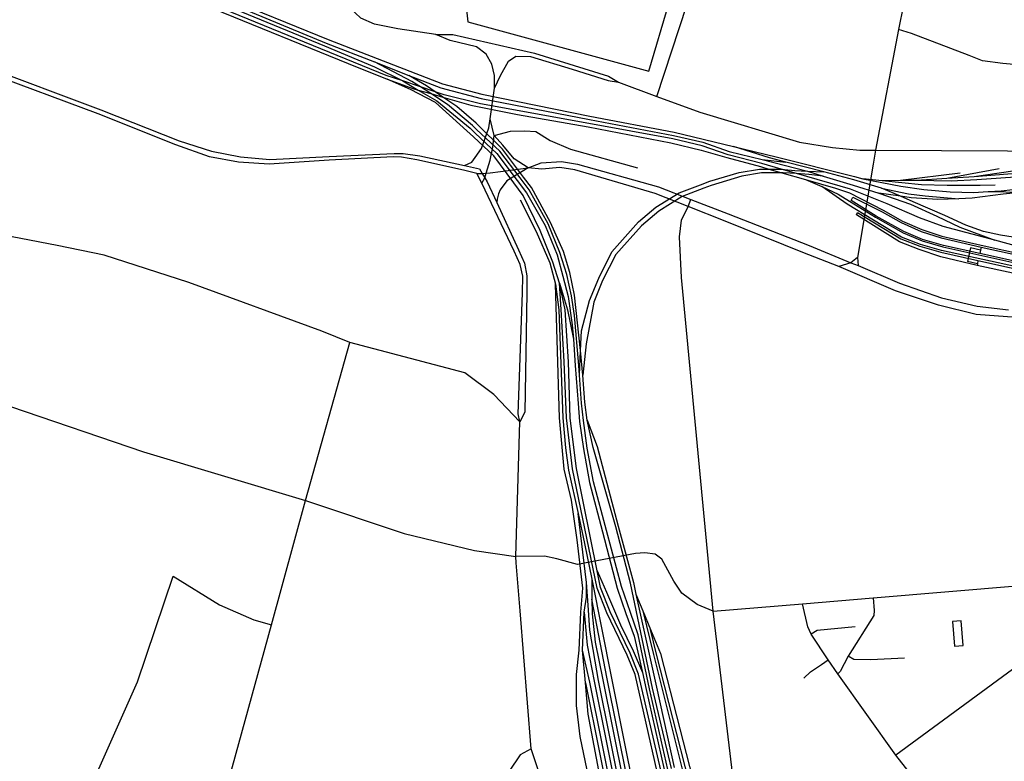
# Model space of a CAD drawing. Header units: millimetres. Extents: x 664923 to 767831, y 3118803 to 3207600.
# Tile 272 of 422: x 715845 to 717261, y 3171781 to 3172848. Entities that reach past the tile are written whole.
import ezdxf

# ---------------------------------------------------------------- set-up
doc = ezdxf.new("R2010")
doc.units = ezdxf.units.MM
for name, color, linetype in [('buildings', 5, 'Continuous'), ('railways', 4, 'Continuous'), ('roads_2', 2, 'Continuous'), ('roads_3', 3, 'Continuous')]:
    doc.layers.add(name, color=color, linetype=linetype)

msp = doc.modelspace()

# ---------------------------------------------------------------- linework, layer by layer
at = {"layer": 'buildings'}
for points in [[(716489.35, 3172844.54), (716749.18, 3172773.38), (716778.87, 3172872.15), (716832.22, 3172934.46), (716912.98, 3172974.73), (717091.68, 3173007.07), (717079.52, 3173099.21), (717056.11, 3173113.91), (716820.2, 3173050.03), (716763.71, 3173041.67), (716625.91, 3173063.65), (716531.14, 3173080.15), (716481.85, 3172909.11), (716489.35, 3172844.54)], [(717185.87, 3171981.87), (717188.85, 3171946.32), (717201.56, 3171947.38), (717198.57, 3171982.93), (717185.87, 3171981.87)]]:
    msp.add_lwpolyline(points, close=True, dxfattribs=at)
at = {"layer": 'railways'}
for points in [[(715586.11, 3172962.37), (715689.38, 3172975.39), (715713.77, 3172978.52), (715752.92, 3172979.97), (715781.34, 3172978.92), (715823.23, 3172974.46), (715876.27, 3172963.93), (715914.55, 3172955.48), (715966.58, 3172942.85), (716010.27, 3172926.92), (716131.46, 3172878.17), (716285.29, 3172813.87), (716354.91, 3172786.73), (716404.18, 3172767.51)], [(715586.11, 3172962.37), (715610.5, 3172964.9), (715653.84, 3172967.8), (715689.81, 3172970.56), (715714.63, 3172973.89), (715752.23, 3172974.72), (715781.16, 3172974.21), (715821.48, 3172969.46), (715874.53, 3172958.93), (715913.59, 3172950.76), (715964.32, 3172937.31), (716007.98, 3172922.43), (716127.68, 3172873.65), (716283.05, 3172809.89), (716354.72, 3172779.73), (716395.56, 3172759.45), (716417.86, 3172746.36), (716444.63, 3172730.65), (716492.27, 3172691.52), (716499.78, 3172684.45)], [(716132.57, 3172882.63), (716288.17, 3172819.12), (716452.82, 3172755.12), (716509.32, 3172740.24), (716664.81, 3172708.67), (716785.87, 3172685.74), (716870.94, 3172665.28), (716932.42, 3172650.49), (717045.22, 3172621.98), (717057.09, 3172618.82), (717111.89, 3172608.27), (717144.72, 3172603.19), (717182.59, 3172599.86), (717216.03, 3172599.14), (717237.25, 3172600.42), (717256.15, 3172601.56), (717339.69, 3172610.84)], [(716123.92, 3172863.41), (716317.28, 3172784.7), (716373.22, 3172761.81), (716411.74, 3172748.1), (716417.86, 3172746.36), (716436.1, 3172741.18), (716453.37, 3172736.27), (716493.54, 3172724.85), (716560.71, 3172711.13), (716662.27, 3172693.67), (716781.27, 3172670.61), (716824.69, 3172660), (716861.7, 3172649.18), (716910.06, 3172636.21), (716922.02, 3172632.77), (716940.76, 3172627.38), (716974.65, 3172617.63), (717017.66, 3172605.25), (717038.03, 3172598.31), (717086.35, 3172573.56), (717114.18, 3172557.95), (717142.09, 3172545.71), (717170.61, 3172536.17), (717227.23, 3172523.45), (717409.91, 3172483.2)], [(717304.26, 3172514.56), (717247, 3172530.53), (717172.72, 3172550.31), (717138.39, 3172562.44), (717091.96, 3172582.83), (717039.52, 3172603.57), (716961.93, 3172626.12), (716939.5, 3172632.64), (716911.82, 3172640.69), (716863.47, 3172653.39), (716826.15, 3172666.03), (716783.79, 3172676.1), (716663.23, 3172698.36), (716507.51, 3172726.59), (716455.11, 3172739.58), (716442.1, 3172743.93), (716421.11, 3172750.92), (716395.56, 3172759.45), (716371.78, 3172767.37), (716126.29, 3172867.69)], [(716501.69, 3172689.84), (716495.92, 3172695.3), (716459.83, 3172725.74), (716436.1, 3172741.18), (716421.11, 3172750.92), (716408.87, 3172758.88), (716354.91, 3172786.73)], [(716497.27, 3172679.1), (716487.87, 3172687.74), (716442.61, 3172728.28), (716406.52, 3172747.29), (716373.22, 3172761.81)], [(716503.69, 3172696.17), (716501.07, 3172698.72), (716473.29, 3172722.73), (716453.37, 3172736.27), (716442.1, 3172743.93), (716429.55, 3172752.44), (716404.18, 3172767.51)], [(716404.18, 3172767.51), (716450.31, 3172749.51), (716508.31, 3172734.29), (716664.14, 3172704.22), (716784.85, 3172680.9), (716827.11, 3172671.29), (716864.96, 3172658.13), (716912.24, 3172646.45), (716977.38, 3172629.84), (716999.9, 3172622.4), (717043.34, 3172609.69), (717080.01, 3172598.28), (717125.54, 3172582.01), (717163.66, 3172564.91), (717196.37, 3172549.07), (717247, 3172530.53)], [(716564.18, 3172620), (716535.07, 3172658.27), (716501.69, 3172689.84)], [(716569.38, 3172621.12), (716539.21, 3172661.42), (716503.69, 3172696.17)], [(716555.35, 3172612.83), (716526.76, 3172651.98), (716497.27, 3172679.1)], [(716499.78, 3172684.45), (716530.91, 3172655.12), (716559.95, 3172616.39)], [(717273.37, 3172534.57), (717254.98, 3172537.4), (717230.57, 3172542.99), (717205.09, 3172551.92), (717174.78, 3172566.13), (717129.52, 3172585.77), (717111.05, 3172593.72), (717083.93, 3172605.4), (717043.99, 3172617.24), (717000.83, 3172628.55), (716946.25, 3172642.83), (716922.71, 3172649), (716870.94, 3172665.28)], [(716912.24, 3172646.45), (716946.25, 3172642.83)], [(716823.86, 3172610.13), (716837.35, 3172615.3), (716879.42, 3172627.93), (716908.56, 3172632.52), (716922.02, 3172632.77), (716939.5, 3172632.64), (716959.33, 3172630.85), (716977.38, 3172629.84), (717000.83, 3172628.55)], [(717253.36, 3172632.84), (717178, 3172619.34)], [(717292.52, 3172632.49), (717217.12, 3172621.41)], [(716776.88, 3171769.07), (716750.6, 3171885.19), (716734.04, 3171962.59), (716723, 3171994.97), (716710.07, 3172032.33), (716688.42, 3172112.86), (716669.84, 3172182.7), (716660.65, 3172231.24), (716655.24, 3172270.88), (716652.77, 3172296.03), (716649.81, 3172336.25), (716648.79, 3172350.03), (716642.72, 3172421.87), (716638.38, 3172450.48), (716631.37, 3172481.17), (716621.51, 3172512.74), (716604.74, 3172554.04), (716577.33, 3172602.72), (716564.18, 3172620)], [(716781.92, 3171770.54), (716754.89, 3171885.9), (716723.09, 3172037.05), (716702.01, 3172118.25), (716669.48, 3172232.01), (716660.91, 3172271.5), (716657.58, 3172297.59), (716654.33, 3172336.33), (716651.37, 3172371.57), (716642.38, 3172451.26), (716635.81, 3172484.11), (716626.69, 3172514.32), (716607.98, 3172555.87), (716580.61, 3172606.12), (716569.38, 3172621.12)], [(716999.9, 3172622.4), (716979.69, 3172624.95), (716961.93, 3172626.12), (716942.57, 3172627.4), (716940.76, 3172627.38), (716911.29, 3172627.07), (716883.22, 3172622.69), (716839.1, 3172609.2), (716828.27, 3172605.32)], [(716974.65, 3172617.63), (716998.28, 3172607.45), (717021.44, 3172596.59), (717037.83, 3172586.69), (717075.25, 3172563.48), (717115.1, 3172541.11), (717142.32, 3172529.52), (717171.92, 3172520.67), (717409.45, 3172468.14), (717434.63, 3172464.31), (717458.44, 3172462.34), (717495.46, 3172461.42), (717635.95, 3172457.73)], [(717247.56, 3172609.46), (717225.63, 3172609.05), (717178.37, 3172609.18), (717141.56, 3172610.18), (717084.73, 3172615.98), (717057.09, 3172618.82)], [(717324.58, 3172624.66), (717221.09, 3172617.03), (717184.33, 3172615.33), (717134.36, 3172616.09), (717111.33, 3172616.04), (717084.73, 3172615.98)], [(717197.3, 3172626.96), (717111.33, 3172616.04)], [(717314.19, 3172629.4), (717217.12, 3172621.41), (717178, 3172619.34), (717134.36, 3172616.09)], [(716766.63, 3171768.35), (716734.69, 3171905.97), (716722.46, 3171936.34), (716693.95, 3171995.97), (716679.89, 3172030.98), (716675.09, 3172054.91), (716645.51, 3172202.24), (716636.42, 3172274.6), (716633.79, 3172355.68), (716629.06, 3172430.05), (716621.11, 3172468.65), (716611.26, 3172498.81), (716592.94, 3172544.12), (716568.54, 3172594.77), (716555.35, 3172612.83)], [(716559.95, 3172616.39), (716573.31, 3172598.58), (716600.17, 3172551.58), (716617.73, 3172509.36), (716625.94, 3172478.46), (716633.62, 3172449.45), (716639.38, 3172408.77), (716640.86, 3172388.16), (716643.57, 3172350.3), (716647.94, 3172295.56), (716649.87, 3172269.71), (716655.27, 3172230.42), (716664.09, 3172181.89), (716682.69, 3172110.96), (716703.99, 3172030.07), (716716.55, 3171993.42), (716728.31, 3171960.69), (716740.08, 3171908.41), (716745.58, 3171884.02), (716771.35, 3171768.97)], [(716759.57, 3172577.89), (716793.05, 3172598.32), (716823.86, 3172610.13)], [(716828.27, 3172605.32), (716797.49, 3172593.22), (716763.78, 3172572.24)], [(717636.28, 3172454.38), (717495.8, 3172457.12), (717457.99, 3172457.5), (717434.19, 3172459.2), (717408.18, 3172463.82), (717170.11, 3172515.81), (717139.98, 3172524.38), (717112.79, 3172534.88), (717072.63, 3172559.13), (717034.67, 3172582.32), (716998.28, 3172607.45)], [(718255.77, 3172518.43), (718227.87, 3172526.42), (718060.44, 3172572.9), (718000.79, 3172585.55), (717958.6, 3172589.06), (717926.49, 3172590.24), (717523.85, 3172605.29), (717469.47, 3172607.72), (717443.04, 3172608.9), (717386.76, 3172605.86), (717339.81, 3172604.47), (717287.98, 3172599.41), (717258.95, 3172596.58), (717214.49, 3172590.72), (717194.93, 3172590.09), (717164.91, 3172589.12), (717126.72, 3172591.43), (717111.05, 3172593.72), (717080.01, 3172598.28)], [(717083.93, 3172605.4), (717122.9, 3172597.07), (717146.58, 3172594.15), (717194.93, 3172590.09)], [(716564.56, 3172588.4), (716587.36, 3172542.89), (716606.85, 3172497.63), (716615.44, 3172467.11), (716619.95, 3172430.12), (716625.76, 3172274.92), (716629.61, 3172231.81), (716633.94, 3172199.66), (716647.58, 3172137.29), (716656.97, 3172094.37), (716667.22, 3172042.94), (716695.64, 3171900.46), (716715.31, 3171801.89), (716798.57, 3171388.81), (716803.03, 3171353.77), (716804.73, 3171338.85), (716809.83, 3171294.18)], [(717409.21, 3172470.68), (717225.4, 3172511.13), (717172.91, 3172522.68), (717142.74, 3172531.47), (717115.99, 3172543.07), (717076.3, 3172565.17), (717040.36, 3172587.48), (717042.62, 3172592.25)], [(717042.62, 3172592.25), (717084.71, 3172571.12), (717112.21, 3172555.93), (717141.19, 3172542.93), (717169.88, 3172533.59), (717227.37, 3172520.46), (717409.54, 3172480.66)], [(717237.25, 3172600.42), (717287.98, 3172599.41)], [(716649.81, 3172336.25), (716651.37, 3172371.57), (716652.6, 3172399.83), (716663.88, 3172443.73), (716677.48, 3172475.64), (716696.25, 3172513.76), (716734.49, 3172556.58), (716759.57, 3172577.89)], [(716763.78, 3172572.24), (716738.7, 3172550.94), (716702.08, 3172509.79), (716682.63, 3172472.64), (716670.47, 3172441.35), (716659.26, 3172381.46), (716654.33, 3172336.33)], [(717636.22, 3172450.52), (717636.32, 3172445.21), (717572.89, 3172447.11), (717518.71, 3172445.66), (717445.69, 3172447.34), (717419.82, 3172451.43), (717221.48, 3172494.11), (717169.1, 3172506.49), (717137.95, 3172516.92), (717110.07, 3172528.23), (717048.13, 3172566.9), (717049.52, 3172570.07), (717111.89, 3172532.41), (717139.05, 3172521.64), (717169.36, 3172513.25), (717222.68, 3172501.37), (717408.71, 3172459.95), (717435.06, 3172455.77), (717458.46, 3172454.41), (717495.79, 3172453.73), (717636.22, 3172450.52)], [(716861.15, 3171094.87), (716856.99, 3171117.62), (716838.37, 3171171.96), (716829.24, 3171195), (716792.23, 3171269.92), (716772.78, 3171313.06), (716749.22, 3171358.01), (716733.93, 3171415.25), (716650.57, 3171816.6), (716645.28, 3171861.26), (716645.34, 3171905.71), (716649.05, 3171940.69), (716651.77, 3171995.2), (716654.47, 3172030.07), (716646.49, 3172099.19), (716637.98, 3172156.45), (716627.84, 3172201.09), (716620.88, 3172275.06), (716615.44, 3172467.11)], [(716790.28, 3171547.57), (716781.32, 3171618.45), (716779.45, 3171661.04), (716775.63, 3171711.45), (716761.3, 3171765.62), (716729.53, 3171905.65), (716718.12, 3171933.59), (716689.15, 3171994.31), (716674.93, 3172029.9), (716639.64, 3172201.31), (716631.09, 3172274.76), (716627.83, 3172355.94), (716623.46, 3172430.69), (716621.11, 3172468.65)], [(716621.11, 3172468.65), (716632.26, 3172430.33), (716640.86, 3172388.16)], [(716660.91, 3172271.5), (716674.92, 3172233.47), (716705.48, 3172119.09), (716727.15, 3172037.84), (716730.8, 3172021.37), (716760.54, 3171887.35), (716786.05, 3171771.99)], [(716682.96, 3171739.64), (716661.94, 3171848.89), (716658.22, 3171893.73), (716653.89, 3171940.78), (716656.46, 3171995.36), (716659.93, 3172016.83), (716659.91, 3172037.95), (716647.58, 3172137.29)], [(716675.09, 3172054.91), (716688.44, 3172024.28), (716708.66, 3171977.21), (716726.67, 3171939.67), (716740.08, 3171908.41)], [(716837.15, 3171215.86), (716822.81, 3171257.43), (716809.83, 3171294.18), (716806.85, 3171302.62), (716797.85, 3171324.9), (716787.61, 3171350.25), (716779.98, 3171384.77), (716676.93, 3171897.1), (716664.68, 3171969.38), (716662.22, 3172005.49), (716659.91, 3172037.95)], [(716667.22, 3172042.94), (716667.56, 3172014.18), (716667.81, 3171992.86), (716672.43, 3171952.34), (716683.17, 3171898.23), (716786.17, 3171386.12), (716797.85, 3171324.9)], [(716804.73, 3171338.85), (716792.38, 3171387.46), (716689.41, 3171899.34), (716667.56, 3172014.18)], [(716730.8, 3172021.37), (716740.82, 3171997.11), (716751.77, 3171970.6), (716766.28, 3171936.09), (716821.8, 3171719.01), (716829.48, 3171688.94)], [(716656.46, 3171995.36), (716660.6, 3171947.96), (716670.69, 3171895.98), (716773.78, 3171383.42), (716783, 3171339.9), (716800.41, 3171294.03), (716814.89, 3171250.25), (716820.05, 3171235.41), (716833.92, 3171195.44)], [(716740.82, 3171997.11), (716756.12, 3171934.58), (716803.94, 3171742.88), (716816.08, 3171694.23)], [(716821.8, 3171719.01), (716807.38, 3171750.66), (716760.41, 3171934.95), (716751.77, 3171970.6)], [(716781.84, 3171318.58), (716767.59, 3171382.09), (716664.45, 3171894.85), (716653.89, 3171940.78)], [(716658.22, 3171893.73), (716761.39, 3171380.74), (716769.56, 3171343.84)]]:
    msp.add_lwpolyline(points, dxfattribs=at)
at = {"layer": 'roads_2'}
for points in [[(716443, 3172826.5), (716388.51, 3172834.26), (716354.81, 3172840.94), (716335.23, 3172849.97), (716319.01, 3172864.9), (716268.24, 3172927), (716240.28, 3172953.72), (716195.15, 3172983.15), (716178.34, 3172994.22), (716100.2, 3173039.84), (715959.16, 3173131.58), (715914.26, 3173164.52)], [(716761.12, 3172737.31), (716804.25, 3172868.39), (716846.07, 3172921.89), (716933.52, 3172970.17), (717018.18, 3172985.26), (717095.4, 3173000.31), (717114.35, 3173000.48)], [(717136.82, 3172975.77), (717134.48, 3172961.3), (717115.48, 3172868.76), (717108.62, 3172833.25), (717075.18, 3172659.97)], [(716527.43, 3172749.09), (716527.48, 3172767.47), (716523.47, 3172783.45), (716515.53, 3172797.78), (716501.84, 3172808.58), (716463.84, 3172817.61), (716443, 3172826.5)], [(716443, 3172826.5), (716467.38, 3172826.1), (716584.85, 3172799.65), (716691.56, 3172766.37), (716706.02, 3172757.7), (716761.12, 3172737.31), (716822.91, 3172714.46), (716965.81, 3172671.37), (717013.7, 3172663.96), (717053, 3172660.11), (717075.18, 3172659.97)], [(716527.43, 3172749.09), (716535.96, 3172767.08), (716547.46, 3172788.1), (716557.94, 3172795.21), (716579.12, 3172794.61), (716639.12, 3172776.25), (716691.15, 3172760.3), (716706.02, 3172757.7)], [(716521.13, 3172705.12), (716527.43, 3172749.09)], [(716484.14, 3172637.91), (716494.75, 3172642.85), (716499.76, 3172649.55), (716508.79, 3172662.09), (716519.34, 3172692.03), (716521.13, 3172705.12)], [(716575.99, 3172634.43), (716555.74, 3172647.41), (716539.59, 3172667.03), (716526.9, 3172681.1), (716521.13, 3172705.12)], [(716509.42, 3172612.38), (716513.69, 3172619.91), (716515.67, 3172626.8), (716521.12, 3172645.7), (716525.18, 3172664.3), (716526.9, 3172681.1)], [(717075.18, 3172659.97), (717071.82, 3172639.69)], [(717075.18, 3172659.97), (717265.09, 3172658.77), (717463.12, 3172653.12), (717502.07, 3172652.01), (718023.84, 3172631.2), (718105.98, 3172628.98), (718309.14, 3172623.46)], [(717071.82, 3172639.69), (717049.57, 3172505.46)], [(716563.8, 3172269.16), (716526.68, 3172308.59), (716484.85, 3172339.67), (716319.66, 3172383.31), (716279.4, 3172399.6), (716087.83, 3172469.45), (715966.25, 3172508.73), (715898.52, 3172522.92), (715714.05, 3172558.29)], [(717049.57, 3172505.46), (717039.77, 3172497.65), (717022.76, 3172492.42)], [(717049.57, 3172505.46), (717050.37, 3172494.19)], [(715432.67, 3172419.32), (715636.21, 3172353.05), (715831.61, 3172291.25), (716022.92, 3172226.07), (716255.83, 3172155.96)], [(715980.67, 3170733.97), (715983.44, 3170747.07), (715990.66, 3170780.97), (715996.78, 3170809.7), (716001.83, 3170833.43), (716007.09, 3170858.19), (716012.38, 3170883.03), (716017.68, 3170907.92), (716022.5, 3170930.96), (716040.56, 3171015.44), (716043.43, 3171042.07), (716036.36, 3171096.97), (716034.93, 3171108.69), (716006.9, 3171338), (716013.64, 3171360.5), (716017.97, 3171374.95), (716105.96, 3171609.57), (716122.21, 3171668.8), (716206.84, 3171977.39), (716255.83, 3172155.96), (716319.66, 3172383.31)], [(716255.83, 3172155.96), (716397.39, 3172108.61), (716498.71, 3172084.08), (716558.07, 3172075.36)], [(716580.06, 3171798.71), (716564.27, 3171790.07), (716474.41, 3171656.47), (716454.6, 3171638.12), (716421.58, 3171608.73), (716371.25, 3171561.86), (716330.28, 3171507.66), (716302.84, 3171448.7), (716270.67, 3171372.95), (716251.01, 3171346.7), (716217.82, 3171325.21), (716174.34, 3171316.04), (716133.08, 3171323.64), (716089.97, 3171339.54), (716013.64, 3171360.5), (715837.97, 3171420.29), (715780.83, 3171436.8), (715774.81, 3171438.54), (715734.32, 3171446.51), (715718.12, 3171446.67), (715697.46, 3171446.87), (715666, 3171441.36), (715636.77, 3171423.91)]]:
    msp.add_lwpolyline(points, dxfattribs=at)
at = {"layer": 'roads_3'}
for points in [[(717435.69, 3172759.89), (717380.97, 3172768.79), (717316.77, 3172779.07), (717258.44, 3172784.77), (717229, 3172788.4), (717209.97, 3172795.87), (717183.55, 3172806.34), (717127.02, 3172827.72), (717108.62, 3172833.25)], [(716502.18, 3172626.14), (716482.94, 3172630.97), (716415.85, 3172646.18), (716393.96, 3172650.05), (716381.71, 3172650.16), (716289.86, 3172645.49), (716203.31, 3172639.75), (716159.43, 3172642.64), (716117.54, 3172650.09), (716069.26, 3172667.71), (715957.64, 3172712.11), (715797.35, 3172771.77), (715787.52, 3172775.43)], [(715789.73, 3172782.21), (715961.22, 3172718.12), (716073.97, 3172673.36), (716120.81, 3172658.44), (716162.49, 3172650.52), (716204.37, 3172646.56), (716289.76, 3172650.75), (716383.27, 3172655.12), (716396.17, 3172655.03), (716420.06, 3172651.52), (716484.14, 3172637.91), (716506.11, 3172633.12)], [(716526.9, 3172681.1), (716550.27, 3172687.23), (716571.17, 3172687.87), (716587.06, 3172686.86), (716607.41, 3172673.81), (716636.75, 3172661.45), (716733.02, 3172634.56)], [(716502.18, 3172626.14), (716509.9, 3172626.51), (716515.67, 3172626.8), (716521.06, 3172627.06), (716536.13, 3172629.17), (716575.99, 3172634.43), (716594.61, 3172641.9), (716623.93, 3172643.67), (716646.74, 3172639.98), (716763.1, 3172607.19), (716810, 3172589), (716863.68, 3172568.5), (716979.88, 3172522.54), (717039.77, 3172497.65), (717050.37, 3172494.19), (717109.86, 3172468.62), (717170.2, 3172447.53), (717221.27, 3172435.73), (717266.43, 3172430.4)], [(716506.11, 3172633.12), (716509.9, 3172626.51), (716513.69, 3172619.91), (716516.98, 3172614.16), (716530.72, 3172584.5), (716562.12, 3172516.62), (716570.42, 3172497.37), (716574.06, 3172479.34), (716574.19, 3172454.66), (716571.08, 3172283.18), (716563.8, 3172269.16)], [(717291.05, 3172418.11), (717219.85, 3172423.37), (717165.85, 3172437.16), (717104.28, 3172457.41), (717022.76, 3172492.42), (716970.96, 3172512.92), (716859.33, 3172557.73), (716805.91, 3172578.74), (716758.73, 3172597.65), (716643.17, 3172631.69), (716621.2, 3172634.99), (716595.62, 3172632.45), (716575.99, 3172634.43), (716545.11, 3172615.65), (716535.82, 3172602.85), (716533.03, 3172597.06), (716531.13, 3172589.62), (716530.72, 3172584.5)], [(716563.8, 3172269.16), (716561.72, 3172280.45), (716567.58, 3172454.54), (716568.11, 3172478.9), (716564.5, 3172495.61), (716555.55, 3172514.53), (716509.42, 3172612.38), (716502.18, 3172626.14)], [(716841.87, 3171996.82), (716796.45, 3172476.63), (716793.65, 3172535.07), (716796.44, 3172559.05), (716805.91, 3172578.74), (716810, 3172589)], [(717211.79, 3172519.48), (717207.59, 3172499.73)], [(717226.43, 3172515.92), (717211.79, 3172519.48)], [(717227.37, 3172520.46), (717226.43, 3172515.92), (717225.4, 3172511.13)], [(717221.88, 3172496.53), (717207.59, 3172499.73)], [(717222.68, 3172501.37), (717221.88, 3172496.53), (717221.48, 3172494.11)], [(716750.27, 3171220.68), (716735.5, 3171268.11), (716722.61, 3171309.51), (716707.98, 3171355.56), (716657.52, 3171514.56), (716629.84, 3171649.33), (716580.06, 3171798.71), (716564.63, 3171997.17), (716558.81, 3172066.5), (716558.07, 3172075.36), (716563.8, 3172269.16)], [(716730.13, 3172079.87), (716646.74, 3172063.84)], [(716841.87, 3171996.82), (716818.79, 3172006.36), (716796.66, 3172022.66), (716785.43, 3172039.98), (716768.06, 3172071.38), (716758.69, 3172078.73), (716743.54, 3172080.95), (716730.13, 3172079.87)], [(716646.74, 3172063.84), (716616.93, 3172072.15), (716599.3, 3172075.88), (716558.07, 3172075.36)], [(715905.19, 3171617.06), (715924.24, 3171692.19), (716013.99, 3171895.1), (716065.58, 3172047.08), (716131.92, 3172006.05), (716181.63, 3171984.52), (716206.84, 3171977.39)], [(716841.87, 3171996.82), (716970.53, 3172007.52), (717071.95, 3172015.94), (717283.71, 3172033.55)], [(717071.95, 3172015.94), (717073.48, 3171997.7), (717072.83, 3171990.37), (717036.14, 3171932.28), (717024.75, 3171910.17), (717021.12, 3171906.49)], [(717341.5, 3170692.88), (717348.97, 3170802.3), (717352.22, 3170822.46), (716979.68, 3171390.15), (716928.3, 3171471.53), (716912.01, 3171502.86), (716899.57, 3171536.69), (716894.21, 3171561), (716872.71, 3171740.02), (716841.87, 3171996.82)], [(717104.64, 3171789.56), (717021.12, 3171906.49), (717007.48, 3171926.88), (716982.81, 3171963.78), (716977.89, 3171974.31), (716970.53, 3172007.52)], [(717046.11, 3171974.49), (716991.65, 3171969.04), (716982.81, 3171963.78)], [(717292.2, 3171963.52), (717288.46, 3171924.91), (717104.64, 3171789.56)], [(716972.46, 3171900.58), (716981.93, 3171909.33), (716997.54, 3171920.34), (717007.48, 3171926.88)], [(717117.25, 3171929.35), (717068.77, 3171926.63), (717044.36, 3171927.48), (717036.14, 3171932.28)], [(717631.79, 3171168.09), (717623.44, 3171185.49), (717450.29, 3171348.39), (717410.44, 3171399.26), (717314.3, 3171521.96), (717291.2, 3171551.44), (717129.02, 3171758.45), (717104.64, 3171789.56)]]:
    msp.add_lwpolyline(points, dxfattribs=at)

doc.saveas('drawing.dxf')
